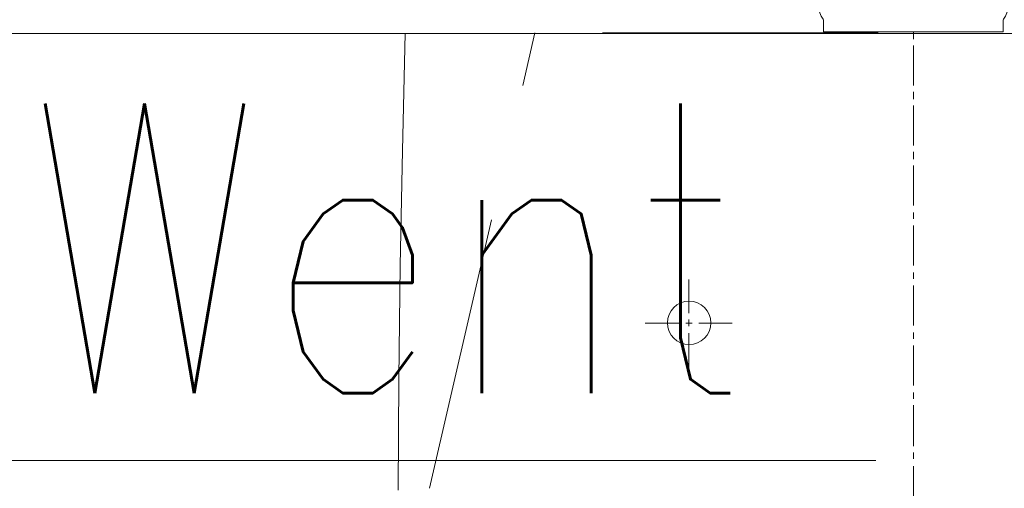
# Model space of a CAD drawing. Header units: millimetres. Extents: x 23192 to 177760, y -399809 to -79279.
# Tile 658 of 830: x 74484 to 74518, y -195461 to -195445. Entities that reach past the tile are written whole.
import ezdxf

# ---------------------------------------------------------------- set-up
doc = ezdxf.new("R2010")
doc.units = ezdxf.units.MM
doc.linetypes.add('HIDDEN2', pattern=[4.7625, 3.175, -1.5875])
doc.layers.get('0').update_dxf_attribs({"lineweight": 0})
for name, color, linetype, lineweight in [('!! 0_Istn-went', 5, 'Continuous', 13), ('!! 2 ZABUDOWA GK-MDF', 54, 'Continuous', 13), ('!! 2_wypos-sanitarne', 240, 'Continuous', 9), ('!! wymiary osi', 250, 'Continuous', 9)]:
    doc.layers.add(name, color=color, linetype=linetype, lineweight=lineweight)
doc.layers.add('!! 2_WYBURZENIA DO REMONTU', color=7, linetype='Continuous', lineweight=0, true_color=0x4d4d4d, plot=False)
doc.layers.add('!!_@ wypos sanit nd', color=7, linetype='Continuous', lineweight=0, plot=False)
doc.styles.add('ARCHETYP', font='romans.shx', dxfattribs={"height": 15})
doc.styles.add('TXT', font='simplex.shx')
doc.dimstyles.new('DIM50', dxfattribs={"dimscale": 5, "dimtxt": 2.5, "dimasz": 1.5, "dimexe": 0, "dimexo": 0, "dimgap": 0.5, "dimtad": 1, "dimdec": 4, "dimrnd": 0.5, "dimdsep": 46, "dimtxsty": 'TXT', "dimblk1": 'TICK1', "dimblk2": 'TICK1', "dimsah": 1, "dimcen": 0, "dimse1": 1, "dimse2": 1, "dimclrd": 1, "dimclre": 7, "dimclrt": 9, "dimadec": 0, "dimazin": 0, "dimtfac": 1, "dimtdec": 4, "dimtmove": 2, "dimatfit": 3, "dimldrblk": 'TICK1', "dimfxl": 1, "dimtolj": 1, "dimarcsym": 0})

# ---------------------------------------------------------------- blocks, each defined once
blk = doc.blocks.new('A$Cff2eaf8b')
blk.add_lwpolyline([(-0.04, -0.0685), (-0.03255, -0.0685, 0.236962), (-0.03118, -0.07775, -0.154353), (-0.031, -0.07832), (-0.031, -0.08218), (0.031, -0.08218), (0.031, -0.07832, -0.154353), (0.03118, -0.07775, 0.236962), (0.03255, -0.0685), (0.04, -0.0685)], format="xyb")
blk = doc.blocks.new('A$C6ce7c513')
at = {"lineweight": 0}
for points in [[(0, 0), (0, -0.00246)], [(-0.17548, -0.00049), (-0.17646, -0.04094), (-0.1772, -0.08064), (-0.1777, -0.11986), (-0.17794, -0.15833)], [(-0.17548, -0.00049), (0.17547, -0.00049)], [(0, -0.00469), (0, -0.0185)], [(0, -0.02072), (0, -0.02318)], [(0, -0.0254), (0, -0.03921)], [(0, -0.04143), (0, -0.0439)], [(0, -0.04612), (0, -0.05993)], [(0, -0.0624), (0, -0.06461)], [(0, -0.06683), (0, -0.08064)], [(0, -0.08311), (0, -0.08533)], [(-0.07757, -0.08557), (-0.07757, -0.09717)], [(0, -0.08755), (0, -0.10136)], [(-0.08102, -0.10062), (-0.09261, -0.10062)], [(-0.07633, -0.10062), (-0.07855, -0.10062)], [(-0.07757, -0.09939), (-0.07757, -0.1016)], [(-0.06252, -0.10062), (-0.07411, -0.10062)], [(-0.07757, -0.10408), (-0.07757, -0.11567)], [(0, -0.10383), (0, -0.10605)], [(0, -0.10827), (0, -0.12208)], [(0, -0.12455), (0, -0.12677)], [(0, -0.12898), (0, -0.14304)], [(0, -0.14526), (0, -0.14748)], [(0, -0.14995), (0, -0.16376)]]:
    blk.add_lwpolyline(points, dxfattribs=at)
blk.add_circle((-0.07744, -0.1005), 0.00752, dxfattribs=at)
blk = doc.blocks.new('TICK1')
at = {"color": 0}
for p, q in [((0, -1.4), (0, 1.4)), ((0, 0), (-1, 0))]:
    blk.add_line(p, q, dxfattribs=at)
at = {"color": 2}
blk.add_line((-1, -1), (1, 1), dxfattribs=at)
blk = doc.blocks.new('*D4226')
at = {"layer": '!! wymiary osi', "color": 1, "lineweight": -2, "transparency": 16777216}
blk.add_line((74480.307, -195433.088), (74480.307, -195580.088), dxfattribs=at)
at = {"layer": 'DEFPOINTS', "color": 0, "transparency": 16777216}
for p in [(74554.423, -195425.588), (74480.307, -195587.588), (74554.423, -195587.588)]:
    blk.add_point(p, dxfattribs=at)
at = {"layer": '!! wymiary osi', "color": 1, "lineweight": -2, "transparency": 16777216, "xscale": 7.5, "yscale": 7.5, "zscale": 7.5}
for p, rotation in [((74480.307, -195425.588), 90), ((74480.307, -195587.588), 270)]:
    blk.add_blockref('TICK1', p, dxfattribs=dict(at, rotation=rotation))
at = {"layer": '!! wymiary osi', "color": 9, "transparency": 16777216, "insert": (74489.057, -195506.588), "char_height": 12.5, "attachment_point": 5, "rotation": 270, "style": 'TXT'}
blk.add_mtext('\\A1;162', dxfattribs=at)

msp = doc.modelspace()

# ---------------------------------------------------------------- linework, layer by layer
at = {"layer": '!! 0_Istn-went'}
msp.add_lwpolyline([(74513.13008, -195460.34542), (74473.08355, -195460.34542)], dxfattribs=at)
at = {"layer": '!! 2 ZABUDOWA GK-MDF'}
msp.add_lwpolyline([(74470.42327, -195445.5883), (74554.42327, -195445.5883)], dxfattribs=at)
at = {"layer": '!! 2_WYBURZENIA DO REMONTU', "linetype": 'HIDDEN2', "ltscale": 3}
for p in [(74497.71611, -195461.30475), (74527.49674, -195445.57134)]:
    msp.add_line(p, (74501.34981, -195445.57134), dxfattribs=at)

# ---------------------------------------------------------------- block references
at = {"layer": '!! 2_wypos-sanitarne', "xscale": 100, "yscale": 100, "zscale": 100}
msp.add_blockref('A$C6ce7c513', (74514.42327, -195445.53931), dxfattribs=at)
at = {"layer": '!!_@ wypos sanit nd', "xscale": 100, "yscale": 100, "zscale": 100}
msp.add_blockref('A$Cff2eaf8b', (74514.42327, -195437.32131), dxfattribs=at)

# ---------------------------------------------------------------- texts
at = {"layer": '!! 0_Istn-went', "style": 'ARCHETYP', "width": 0.8}
msp.add_text('Went', height=10, rotation=360, dxfattribs=at).set_placement((74483.7533, -195458.01519))

# ---------------------------------------------------------------- dimensions: what is measured, and where the dimension line sits
at = {"layer": '!! wymiary osi'}
dim = msp.add_linear_dim(base=(74480.30706, -195587.5883), p1=(74554.42327, -195425.5883), p2=(74554.42327, -195587.5883), angle=270, dimstyle='DIM50', dxfattribs=at)
dim.commit()
dim.dimension.update_dxf_attribs({"geometry": '*D4226', "text_midpoint": (74489.05706, -195506.5883)})

doc.saveas('drawing.dxf')
